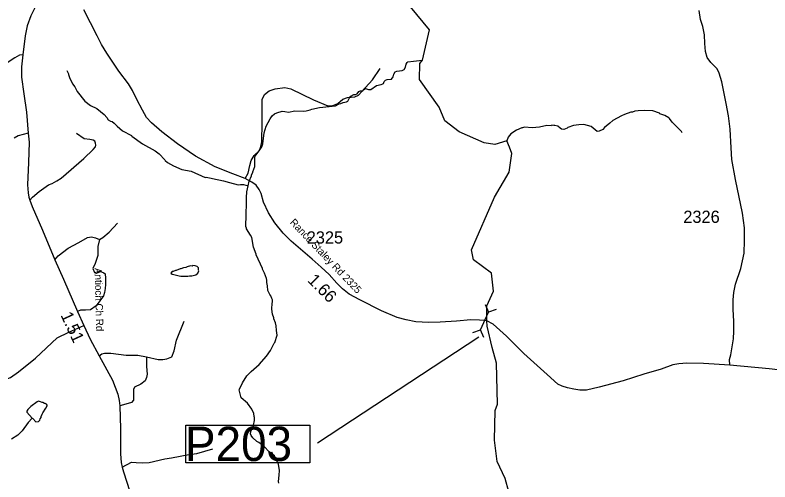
# Model space of a CAD drawing. Extents: x 1248089 to 1457196, y 820910 to 988753.
# Drawn here: x 1401339 to 1409048, y 882998 to 887761 of the extents above; entities that cross this region are included whole.
import ezdxf

# ---------------------------------------------------------------- set-up
doc = ezdxf.new("R2010")
doc.units = 0
for name, color, linetype in [('Exist Hydrographic Creek Single Shore', 7, 'Continuous'), ('Exist Hydrographic Misc Water Feature', 7, 'Continuous'), ('Exist Road Non-System Type 51', 7, 'Continuous'), ('Exist Road Secondary Structure Pipe CELL', 7, 'Continuous'), ('Exist Road Secondary Type 51 Attributed', 7, 'Continuous'), ('Exist Road Secondary Type 51 Label', 7, 'Continuous'), ('Prop GRAU CAT1 Cell', 7, 'Continuous'), ('Prop Lane Arrow CELL', 7, 'Continuous'), ('Prop Lane Lines', 7, 'Continuous')]:
    doc.layers.add(name, color=color, linetype=linetype)

msp = doc.modelspace()

# ---------------------------------------------------------------- linework, layer by layer
at = {"layer": 'Exist Hydrographic Creek Single Shore'}
for points in [[(1405498.1, 887303), (1405571.1, 887610.2), (1405376.1, 887847.1)], [(1406155.2, 884642.4), (1406158.2, 884796.2), (1406224.2, 884944.4), (1406203.2, 885128.6), (1406022.2, 885263.6), (1405999.2, 885365.8), (1406236.2, 885902.7), (1406383.2, 886159.1), (1406412.2, 886349), (1406388.2, 886415.1), (1406362.1, 886478.8), (1406239.9, 886439.8), (1406130.2, 886456.5), (1405874.2, 886569.9), (1405727.2, 886681.2), (1405671.2, 886823.5), (1405468.2, 887103.3), (1405472.2, 887267.3), (1405498.1, 887303)], [(1407817.7, 881654.6), (1407799.2, 881702), (1407596.2, 881939.2), (1406956.3, 882460.9), (1406757.6, 882589), (1406552.2, 882652.8), (1406382.2, 882895.9), (1406343.3, 883031.4), (1406263.2, 883207), (1406234.2, 883424.3), (1406240.2, 883726.1), (1406267.2, 883791.2), (1406255.1, 884208.3), (1406211.2, 884368.9), (1406159.8, 884586.4), (1406155.2, 884642.4)]]:
    msp.add_lwpolyline(points, dxfattribs=at)
at = {"layer": 'Exist Hydrographic Misc Water Feature'}
for points in [[(1403718.7, 886019.9), (1403728.9, 886067.5), (1403754.1, 886123), (1403754.2, 886131), (1403766.7, 886154.7), (1403766.9, 886162.7), (1403788.1, 886218.2), (1403788.2, 886314.1), (1403790.4, 886322.1), (1403839.8, 886385), (1403860.4, 886416.4), (1403869.1, 886448.2), (1403883.6, 886559.9), (1403903, 886629.4), (1403942.6, 886702.5), (1403963.3, 886732), (1403987.8, 886755.4), (1404012, 886764.9), (1404068.3, 886779.7), (1404092.3, 886779.1), (1404132.2, 886772.2), (1404196.5, 886784.8), (1404280.4, 886780.9), (1404312.4, 886784.3), (1404352.7, 886793.3), (1404368.8, 886801), (1404449.3, 886819.2), (1404609.7, 886835.7), (1404650, 886856.8), (1404666.1, 886858.4), (1404690.3, 886869.8), (1404722.5, 886877.2), (1404736.7, 886884.8), (1404753.4, 886916.5), (1404767.7, 886934.1), (1404800.1, 886951.4), (1404816.1, 886951), (1404832.3, 886958.7), (1404848.8, 886980.3), (1404856.9, 886986.1), (1404865, 886990), (1404889, 886989.4), (1404901.3, 887003.1), (1404917.5, 887012.7), (1404949.3, 887004), (1404973.3, 887003.5), (1405030.1, 887042.3), (1405078.4, 887053.1), (1405094.6, 887060.8), (1405100.6, 887064.7), (1405109.1, 887082.5), (1405123.4, 887098.1), (1405139.5, 887103.8), (1405183.6, 887108.8), (1405200.1, 887130.4), (1405206.8, 887160.3), (1405221.2, 887181.9), (1405237.4, 887189.6), (1405293.5, 887196.4), (1405311.7, 887207.9), (1405326.3, 887231.6), (1405333, 887261.5), (1405343.3, 887277.2), (1405351.4, 887283), (1405407.6, 887289.8), (1405498.1, 887303)], [(1401869.2, 887196), (1401884.5, 887163.7), (1401884.3, 887155.7), (1401895.6, 887123.4), (1401926.2, 887058.8), (1401949.6, 887030.3), (1401972.6, 886981.8), (1402050.4, 886884.2), (1402111, 886838.2), (1402172.8, 886809.4), (1402249.5, 886747.8), (1402276.8, 886715.2), (1402290.3, 886693), (1402314, 886678.4), (1402329.9, 886674.1), (1402351.5, 886657.6), (1402380.8, 886627), (1402435.9, 886579.8), (1402526.8, 886531.8), (1402530.7, 886525.7), (1402640.9, 886447.4), (1402769.5, 886376.6), (1402810.8, 886345.7), (1402869.5, 886284.4), (1402873.3, 886276.3), (1402896.9, 886257.8), (1402958.2, 886224.5), (1403043.4, 886186.7), (1403139, 886168.5), (1403281.6, 886105.5), (1403289.6, 886107.2), (1403341.4, 886096.2), (1403355.5, 886095.8), (1403468.8, 886071.3), (1403528.5, 886052.1), (1403616, 886030.1), (1403640.1, 886033.6), (1403672.1, 886032.9), (1403718.7, 886019.9)], [(1408152, 886561.6), (1408146.3, 886573.7), (1408050.3, 886667.8), (1408023.2, 886706.4), (1408015.3, 886712.5), (1407973.7, 886735.5), (1407924.2, 886754.6), (1407919.2, 886759.7), (1407852.9, 886784.1), (1407769.5, 886786.9), (1407700.8, 886783.5), (1407668.7, 886780.2), (1407644.5, 886772.7), (1407626.5, 886771.1), (1407562, 886748.5), (1407533.7, 886735.2), (1407444.6, 886685.2), (1407412.2, 886657.7), (1407358.8, 886613.7), (1407341.9, 886592.6), (1407303.4, 886575.7), (1407284.1, 886572.8), (1407221.3, 886626.1), (1407145.7, 886643.8), (1407097.7, 886642.8), (1407041.5, 886634.1), (1406985.1, 886615.3), (1406976.9, 886607.6), (1406944.6, 886594.2), (1406920.7, 886596.8), (1406904.9, 886607.1), (1406881.3, 886629.7), (1406849.5, 886636.4), (1406841.4, 886634.5), (1406819.5, 886637), (1406815.9, 886632.2), (1406769.5, 886636.2), (1406693.1, 886617.8), (1406620.9, 886611.5), (1406543.1, 886617.1), (1406520.8, 886609.6), (1406512.8, 886609.8), (1406458.4, 886587), (1406401.5, 886548.3), (1406374.8, 886516.9), (1406362.1, 886478.8)], [(1404010.5, 884542.8), (1404004.7, 884590.5), (1403997.5, 884622.5), (1403982.3, 884662.8), (1403982.5, 884670.8), (1403967.3, 884711.1), (1403960.5, 884759.3), (1403961, 884783.3), (1403965.3, 884799.2), (1403966.5, 884855.1), (1403962.8, 884871.2), (1403951.3, 884895.4), (1403939.7, 884911.7), (1403920.6, 884952.1), (1403917.6, 885000), (1403910.3, 885032.2), (1403910.8, 885056.2), (1403907.2, 885072.2), (1403886.4, 885128.7), (1403865.3, 885169.1), (1403865.5, 885177.1), (1403800.5, 885314.5), (1403800.6, 885322.5), (1403774.2, 885395), (1403756.3, 885491.4), (1403744.8, 885515.5), (1403702.2, 885580.4), (1403702.4, 885588.4), (1403694.8, 885604.6), (1403695.8, 885652.6), (1403700.3, 885676.4), (1403703, 885892.2), (1403706.6, 885964.1), (1403710.8, 885972), (1403711.1, 885990), (1403718.7, 886019.9)], [(1402930.9, 885129.4), (1402942.2, 885119.6), (1402960, 885113.1), (1403015.7, 885099.9), (1403031.7, 885097.6), (1403103.6, 885098), (1403119.7, 885101.7), (1403143.7, 885101.1), (1403184, 885112.2), (1403206.4, 885127.7), (1403216.8, 885151.5), (1403213, 885159.6), (1403211.6, 885183.6), (1403199.8, 885195.8), (1403178, 885204.3), (1403154, 885204.8), (1403145.9, 885201), (1403129.9, 885201.3), (1403097.8, 885194), (1403081.6, 885186.4), (1403057.5, 885183), (1403033.3, 885171.5), (1403025.3, 885171.7), (1402984.9, 885156.6), (1402976.9, 885156.7), (1402952.7, 885145.3), (1402944.7, 885145.4), (1402930.9, 885129.4)], [(1404033.9, 882986.7), (1404028.2, 883002.9), (1404037.6, 883066.6), (1404038.7, 883114.6), (1404030.1, 883178.8), (1404020.4, 883199), (1404014.6, 883203.1), (1403987.8, 883263.7), (1403932.8, 883304.8), (1403881.9, 883357.9), (1403826.9, 883399.1), (1403807.1, 883409.6), (1403765.9, 883448.4), (1403748.4, 883472.8), (1403744.7, 883488.8), (1403745.3, 883512.8), (1403774.7, 883576.2), (1403783.7, 883623.9), (1403784.4, 883655.8), (1403780.5, 883663.9), (1403777.2, 883696), (1403756.2, 883740.4), (1403711.5, 883801.4), (1403648.7, 883854.7), (1403626.5, 883939.2), (1403631.2, 883943.7), (1403660.1, 884010.4), (1403705.6, 884079.4), (1403750.6, 884124.4), (1403830.1, 884194.5), (1403908, 884280.7), (1403947.3, 884339.9), (1403985, 884414.9), (1403990.1, 884419.2), (1404016.1, 884496.7), (1404010.5, 884542.8)], [(1401514.9, 883649.2), (1401521.9, 883643.8), (1401551.2, 883611.2), (1401579.3, 883614.6), (1401593.5, 883628.2), (1401595.9, 883640.1), (1401604.2, 883656), (1401604.4, 883664), (1401616.9, 883687.7), (1401621.2, 883703.6), (1401654.2, 883750.9), (1401666.7, 883774.6), (1401666.9, 883782.6), (1401661.1, 883790.7), (1401647.3, 883799), (1401639.3, 883799.2), (1401623.5, 883807.5), (1401615.5, 883807.7), (1401599.7, 883816), (1401579.8, 883820.4), (1401563.6, 883814.7), (1401498.6, 883766.3), (1401467.9, 883736.9), (1401459.6, 883721.1), (1401459.3, 883709.1), (1401514.9, 883649.2)], [(1401514.9, 883649.2), (1401473.1, 883602.9), (1401413.2, 883520.3), (1401365.8, 883476.7), (1401301.3, 883434.8)]]:
    msp.add_lwpolyline(points, dxfattribs=at)
at = {"layer": 'Exist Road Non-System Type 51'}
for points in [[(1401417.7, 887357.4), (1401385.3, 887352.2), (1401336.8, 887326.8), (1401168.1, 887215.8), (1401133.5, 887183.4), (1401064.1, 887151), (1401015.6, 887132.5), (1400955.5, 887118.7), (1400886.2, 887109.4), (1400812.2, 887090.9), (1400685.1, 887088.6), (1400588.1, 887074.7), (1400343.1, 887044.7), (1400075, 887023.8), (1399906.3, 887014.6), (1399746.9, 887033.1), (1399664.6, 887014.6), (1399627.6, 887016.9), (1399574.5, 887030.8), (1399491.3, 887088.6), (1399373.4, 887146.4), (1399331.8, 887183.4), (1399246.3, 887275.9)], [(1403690.4, 886093.3), (1403720.2, 886146.9), (1403736, 886225.7), (1403748.6, 886279.3), (1403780.1, 886329.7), (1403833.6, 886380.2), (1403849.4, 886421.2), (1403858.8, 886468.5), (1403862, 886664), (1403862, 886900.4), (1403887.2, 886950.9), (1403934.4, 886988.7), (1403994.3, 887010.8), (1404095.1, 887023.4), (1404155, 887010.8), (1404385, 886897.3), (1404533.1, 886834.2), (1404583.5, 886837.4), (1404633.9, 886859.4), (1404687.5, 886903.6), (1404734.7, 886919.3), (1404807.2, 886928.8), (1404845, 886944.6), (1404989.9, 887102.2), (1405066.8, 887215)], [(1401472.5, 886557.9), (1401372.3, 886529.2), (1401328.2, 886507.2)], [(1401491.5, 885874.2), (1401515.4, 885903.2), (1401584.9, 885960.6), (1401680.5, 886028.4), (1401717, 886042.3), (1401765.7, 886070.2), (1401810.9, 886096.2), (1402042.1, 886299.8), (1402137.7, 886390.2), (1402162, 886416.3), (1402163.7, 886435.5), (1402160.3, 886456.3), (1402153.3, 886475.5), (1402137.7, 886484.2), (1402102.9, 886492.9), (1402045.5, 886499.8), (1401967.3, 886553.8)], [(1401745.5, 885263), (1401780.6, 885303.4), (1401881.4, 885382.3), (1401988.5, 885442.2), (1402079.9, 885492.6), (1402120.9, 885498.9), (1402161.8, 885489.5), (1402199.6, 885470.6), (1402234.3, 885492.6), (1402300.4, 885546.2), (1402385.5, 885637.7)], [(1402199.6, 885470.6), (1402183.9, 885401.2), (1402183.9, 885309.8), (1402155.5, 885227.8), (1402133.5, 885177.3), (1402149.2, 885136.3), (1402205.9, 885149), (1402246.9, 885130), (1402259.5, 885120.6), (1402262.6, 885076.4), (1402262.6, 885013.4), (1402259.5, 884972.4), (1402253.2, 884931.4), (1402243.7, 884896.7), (1402168.1, 884795.8), (1402108.2, 884754.8), (1402057.8, 884751.7), (1402007.4, 884751.7), (1401976.3, 884736.8)], [(1402680.2, 884275.8), (1402801.4, 884247.8), (1402848, 884245.5), (1402887.6, 884252.5), (1402938.9, 884273.5), (1402962.2, 884336.4), (1402987.8, 884443.7), (1403064.7, 884637.3)], [(1400799.2, 883975.3), (1400901.7, 883991.6), (1400966.9, 884000.9), (1401043.9, 884000.9), (1401111.4, 884010.2), (1401202.3, 884028.9), (1401290.9, 884063.9), (1401372.4, 884122.2), (1401547.2, 884259.8), (1401769.9, 884469.3), (1401888.7, 884525.3), (1402042.5, 884595.2)], [(1402196.9, 884284.7), (1402225.8, 884306.1), (1402253.7, 884313.1), (1402316.7, 884310.8), (1402472.8, 884289.8), (1402594, 884292.1), (1402680.2, 884275.8)], [(1402680.2, 884275.8), (1402682.5, 884175.5), (1402687.2, 884096.2), (1402680.2, 884063.6), (1402668.6, 884030.9), (1402622, 883995.9), (1402559, 883965.6), (1402547.4, 883942.3), (1402549.7, 883832.7), (1402528.7, 883807), (1402470.5, 883790.7), (1402407.6, 883774.4)], [(1402433.5, 883149.7), (1402529.6, 883198.7), (1402576.7, 883194.8), (1402641.4, 883192.9), (1402710, 883194.8), (1402866.9, 883234.1), (1402937.5, 883243.9), (1403112, 883277.2), (1403196.3, 883287), (1403359.1, 883334.1)]]:
    msp.add_lwpolyline(points, dxfattribs=at)
at = {"layer": 'Exist Road Secondary Structure Pipe CELL'}
for p, q in [((1406140.6, 884807.7), (1406172.8, 884730.8)), ((1406251.2, 884758.7), (1406172.8, 884730.8)), ((1406092.5, 884549.4), (1406172.8, 884730.8)), ((1406014, 884521.5), (1406092.5, 884549.4)), ((1406124.6, 884472.6), (1406092.5, 884549.4))]:
    msp.add_line(p, q, dxfattribs=at)
at = {"layer": 'Exist Road Secondary Type 51 Attributed'}
for points in [[(1401545.9, 887843.1), (1401499.6, 887754.8), (1401463.9, 887651.8), (1401440.8, 887550.8), (1401417.7, 887357.4), (1401405.3, 887232.9), (1401405.3, 887127.7), (1401428.4, 886957.4), (1401455.7, 886772.4), (1401472.5, 886557.9), (1401483, 886465.4), (1401474.6, 886256), (1401466.2, 886031), (1401472.5, 885947.8), (1401478.9, 885903.6), (1401491.5, 885874.2), (1401514.4, 885809.7), (1401619.5, 885565.8), (1401745.5, 885263), (1401833.7, 885065.4), (1401976.3, 884736.8), (1402042.5, 884595.2), (1402106.5, 884455), (1402196.9, 884284.7), (1402333.1, 884035.5), (1402362.6, 883966.1), (1402389.9, 883892.5), (1402402.5, 883827.3), (1402407.6, 883774.4), (1402415, 883538.3), (1402417.1, 883283.9), (1402423.4, 883196.5), (1402433.5, 883149.7), (1402446.5, 883099.8), (1402543.1, 882805.4)], [(1408638.5, 884188.6), (1408367.8, 884207.2), (1408200, 884210.2), (1408116.7, 884204.2), (1408057.6, 884192.1), (1407938.4, 884149.8), (1407759.7, 884096.8), (1407549.3, 884030.1), (1407305.5, 883966.4), (1407174.5, 883935.9), (1407107.8, 883934.4), (1407045.7, 883945), (1406980.6, 883958.7), (1406927.6, 883975.3), (1406880.7, 883996.6), (1406773.2, 884095), (1406535.6, 884309.9), (1406356.9, 884484.2), (1406222.1, 884606.9), (1406155.2, 884642.4), (1406134.8, 884645.7), (1406080.6, 884647.5), (1405993.2, 884651), (1405848.1, 884638.7), (1405679.6, 884628.1), (1405560.7, 884624.6), (1405433.1, 884629.9), (1405333.5, 884650.9), (1405242.6, 884677.1), (1405081.8, 884743.6), (1404858.7, 884854.8), (1404752.1, 884912.5), (1404682.2, 884968.5), (1404626.2, 885024.5), (1404547.6, 885113.7), (1404463.7, 885190.6), (1404373.3, 885270.3), (1404160.1, 885454), (1404076.2, 885536.2), (1403990.6, 885641.2), (1403926.3, 885745.2), (1403877.4, 885853.7), (1403852.9, 885939.4), (1403830.2, 885981.4), (1403800.5, 886025.1), (1403756.8, 886058.3), (1403690.4, 886093.3), (1403564.5, 886140.5), (1403382.8, 886214), (1403180.7, 886323.2), (1402998.9, 886447.4), (1402836.4, 886569.9), (1402731.5, 886660.8), (1402682.6, 886716.8), (1402639.7, 886792.9), (1402582.1, 886900.5), (1402537.5, 886992.3), (1402498.5, 887059.3), (1402398.9, 887190.5), (1402275.6, 887374.1), (1402220.6, 887460.7), (1402178.6, 887549.9), (1402039.7, 887814.9)], [(1408638.5, 884188.6), (1408636.6, 884247), (1408647.1, 884295.4), (1408674.4, 884458.2), (1408680.7, 884536), (1408680.7, 884637), (1408672.3, 884756.8), (1408672.3, 884857.7), (1408678.6, 884929.2), (1408695.4, 885017.5), (1408749.8, 885174.2), (1408785.5, 885331.9), (1408789.7, 885462.2), (1408789.7, 885590.5), (1408766.7, 885740.9), (1408697.4, 886084.6), (1408657.5, 886288.6), (1408651.2, 886406.3), (1408640.6, 886598.9), (1408625.9, 886733.5), (1408600.7, 886859.6), (1408556.8, 887081.5), (1408529.5, 887169.8), (1408508.4, 887213.9), (1408443.3, 887277), (1408407.6, 887327.5), (1408388.7, 887390.6), (1408382.4, 887472.6), (1408378.2, 887558.8), (1408361.8, 887643.9), (1408338.7, 887717.5), (1408326.1, 887810)], [(1411296.2, 883463), (1411204.9, 883537.7), (1411076.5, 883612.6), (1410971.7, 883668.3), (1410849.2, 883717.6), (1410581.9, 883773.1), (1410507.1, 883777.8), (1410433.2, 883794.6), (1410249.4, 883860), (1409962.9, 883976.9), (1409791.6, 884054.8), (1409663.9, 884092.2), (1409547.8, 884110.6), (1409127.4, 884143.3), (1409040.2, 884152.7), (1408638.5, 884188.6)]]:
    msp.add_lwpolyline(points, dxfattribs=at)
at = {"layer": 'Prop Lane Arrow CELL'}
msp.add_line((1406076.5, 884476.4), (1404426.3, 883393), dxfattribs=at)
msp.add_lwpolyline([(1403081.4, 883575.8), (1404347.6, 883575.8), (1404347.6, 883191.9), (1403081.4, 883191.9)], close=True, dxfattribs=at)

# ---------------------------------------------------------------- texts
at = {"layer": 'Exist Road Secondary Type 51 Label'}
for s, rotation, p in [('Rance Staley Rd 2325', 313.53636, (1404139.9, 885641.2)), ('Antioch Ch Rd', 271.42154, (1402151.4, 885180.4))]:
    msp.add_text(s, height=75, rotation=rotation, dxfattribs=at).set_placement(p)
at = {"layer": 'Prop GRAU CAT1 Cell'}
for s, rotation, p in [('1.66', 314.9769, (1404318.2, 885047.4)), ('1.51', 294.81183, (1401801.4, 884700))]:
    msp.add_text(s, height=125, rotation=rotation, dxfattribs=at).set_placement(p)
at = {"layer": 'Prop Lane Arrow CELL'}
msp.add_text('P203', height=350, dxfattribs=at).set_placement((1403074.3, 883211.7))
at = {"layer": 'Prop Lane Lines'}
for s, p in [('2326', (1408163.2, 885641.1)), ('2325', (1404317.3, 885430.1))]:
    msp.add_text(s, height=125, dxfattribs=at).set_placement(p)

doc.saveas('drawing.dxf')
